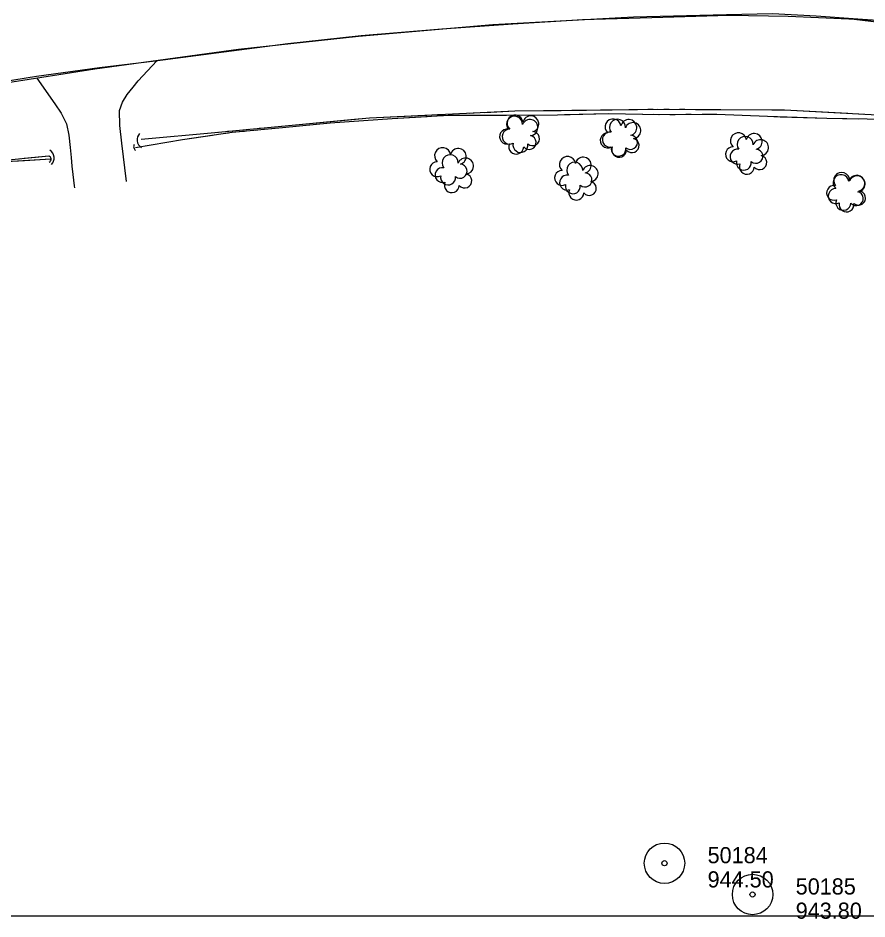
# Model space of a CAD drawing. Extents: x 353423 to 364002, y 127000 to 201942.
# Drawn here: x 360561.2 to 360876.3, y 132998.9 to 133333.3 of the extents above; entities that cross this region are included whole.
import ezdxf

# ---------------------------------------------------------------- set-up
doc = ezdxf.new("R2010")
doc.units = 0
for name, color, linetype in [('E_DTM_SlopeBottom', 7, 'Continuous'), ('E_DTM_SlopeTop', 7, 'Continuous'), ('E_FEN_Generic', 7, 'Continuous'), ('E_LAND_TreeLine', 7, 'Continuous'), ('E_MISCPROP', 7, 'Continuous'), ('E_RDWY_AsphConc', 7, 'Continuous'), ('E_STRUCT_WingWall', 7, 'Continuous')]:
    doc.layers.add(name, color=color, linetype=linetype)

msp = doc.modelspace()

# ---------------------------------------------------------------- linework, layer by layer
at = {"layer": 'E_DTM_SlopeBottom'}
for centre, radius, start, end in [((360608.66, 133288.09), 3.28, 134.0085, 240.2481), ((360571.35, 133281.32), 3.31, 313.3618, 59.6013)]:
    msp.add_arc(centre, radius, start, end, dxfattribs=at)
for centre, major_axis, ratio, start_param, end_param in [((360605.29, 133285.4), (0.3, -1.42), 0.777012, 3.785288, 5.639518), ((360571.48, 133280.84), (2.04, 0.15), 0.739636, 5.356056, 7.210287)]:
    msp.add_ellipse(centre, major_axis=major_axis, ratio=ratio, start_param=start_param, end_param=end_param, dxfattribs=at)
at = {"layer": 'E_DTM_SlopeTop'}
for points in [[(361135.39, 133308.84), (361111.41, 133316.27), (361079.97, 133320.01), (361045.36, 133322.4), (360997.25, 133325.07), (360955.72, 133327.83), (360925.36, 133329.61), (360895.1, 133331.42), (360874.66, 133332.76), (360857.38, 133334.03), (360841.24, 133334.81), (360824.16, 133334.45), (360789.65, 133333.59), (360737.49, 133330.76), (360687.64, 133326.41), (360643.07, 133321.56), (360589.7, 133314.3), (360545.54, 133307.42)], [(360546.55, 133308.21), (360568.04, 133311.7), (360591.52, 133314.9), (360612.16, 133317.37), (360637.65, 133320.77), (360661.35, 133323.82), (360688.61, 133326.78), (360718.52, 133329.28), (360744.83, 133331.16), (360770.77, 133332.69), (360796.42, 133333.54), (360825.03, 133334.4), (360847, 133334.02), (360869.6, 133332.96)], [(360869.6, 133332.96), (360871.57, 133332.92), (360893.52, 133331.79), (360922.23, 133329.68), (360944.01, 133328.48), (360973.3, 133326.64), (361002.29, 133325.13), (361027.41, 133323.57), (361046.79, 133322.46), (361056.99, 133321.6)], [(360871.57, 133332.92), (360895.26, 133330.02), (360941.09, 133324.6), (360957.48, 133322.82), (360983.1, 133322.68), (361010.25, 133322.17), (361035.69, 133322.03), (361056.99, 133321.6)]]:
    msp.add_lwpolyline(points, dxfattribs=at)
at = {"layer": 'E_FEN_Generic'}
for centre, radius, start, end in [((360745.51, 133293.86), 2.97, 357.2821, 218.516), ((360745.68, 133294.26), 2.97, 7.0637, 228.2976), ((360751.53, 133294.01), 2.97, 284.7145, 167.6878), ((360751.23, 133292.62), 2.97, 274.9329, 157.9062), ((360782.05, 133292.87), 2.97, 7.0637, 228.2976), ((360783.69, 133292.72), 2.97, 357.2821, 218.516), ((360787.9, 133292.62), 2.97, 284.7145, 167.6878), ((360789.41, 133291.48), 2.97, 274.9329, 157.9062), ((360742.71, 133289.27), 2.78, 80.253, 288.026), ((360743.7, 133289.27), 2.78, 90.0346, 297.8076), ((360750.92, 133287.1), 2.61, 219.6382, 77.5708), ((360752.16, 133288.53), 2.61, 229.4197, 87.3523), ((360780.07, 133287.88), 2.78, 90.0346, 297.8076), ((360780.9, 133288.13), 2.78, 80.253, 288.026), ((360788.53, 133287.14), 2.61, 229.4197, 87.3523), ((360828.58, 133287.72), 2.97, 7.0637, 228.2976), ((360831.08, 133286.4), 2.97, 357.2821, 218.516), ((360834.42, 133287.47), 2.97, 284.7145, 167.6878), ((360746.13, 133285.54), 2.78, 156.93, 357.9411), ((360747.7, 133286.17), 2.78, 166.7116, 7.7226), ((360789.11, 133285.96), 2.61, 219.6382, 77.5708), ((360836.8, 133285.16), 2.97, 274.9329, 157.9062), ((360718.8, 133282.18), 2.97, 7.0637, 228.2976), ((360724.65, 133281.93), 2.97, 284.7145, 167.6878), ((360784.08, 133284.78), 2.78, 166.7116, 7.7226), ((360784.32, 133284.4), 2.78, 156.93, 357.9411), ((360826.6, 133282.72), 2.78, 90.0346, 297.8076), ((360828.28, 133281.81), 2.78, 80.253, 288.026), ((360835.06, 133281.98), 2.61, 229.4197, 87.3523), ((360716.82, 133277.18), 2.78, 90.0346, 297.8076), ((360721.6, 133279.57), 2.97, 357.2821, 218.516), ((360727.32, 133278.33), 2.97, 274.9329, 157.9062), ((360765.14, 133278.93), 2.97, 7.0637, 228.2976), ((360767.82, 133276.8), 2.97, 357.2821, 218.516), ((360770.98, 133278.68), 2.97, 284.7145, 167.6878), ((360830.6, 133279.62), 2.78, 166.7116, 7.7226), ((360836.49, 133279.65), 2.61, 219.6382, 77.5708), ((360718.8, 133274.98), 2.78, 80.253, 288.026), ((360725.29, 133276.44), 2.61, 229.4197, 87.3523), ((360763.16, 133273.94), 2.78, 90.0346, 297.8076), ((360773.54, 133275.56), 2.97, 274.9329, 157.9062), ((360831.7, 133278.08), 2.78, 156.93, 357.9411), ((360866.9, 133273), 2.97, 357.2821, 218.516), ((360720.83, 133274.09), 2.78, 166.7116, 7.7226), ((360727.01, 133272.82), 2.61, 219.6382, 77.5708), ((360765.02, 133272.22), 2.78, 80.253, 288.026), ((360771.62, 133273.2), 2.61, 229.4197, 87.3523), ((360866.66, 133272.18), 2.97, 7.0637, 228.2976), ((360872.51, 133271.93), 2.97, 284.7145, 167.6878), ((360872.62, 133271.76), 2.97, 274.9329, 157.9062), ((360722.22, 133271.25), 2.78, 156.93, 357.9411), ((360767.16, 133270.84), 2.78, 166.7116, 7.7226), ((360768.44, 133268.48), 2.78, 156.93, 357.9411), ((360773.24, 133270.05), 2.61, 219.6382, 77.5708), ((360864.1, 133268.41), 2.78, 80.253, 288.026), ((360864.68, 133267.19), 2.78, 90.0346, 297.8076), ((360872.31, 133266.25), 2.61, 219.6382, 77.5708), ((360873.14, 133266.45), 2.61, 229.4197, 87.3523), ((360867.52, 133264.68), 2.78, 156.93, 357.9411), ((360868.69, 133264.09), 2.78, 166.7116, 7.7226)]:
    msp.add_arc(centre, radius, start, end, dxfattribs=at)
at = {"layer": 'E_LAND_TreeLine'}
msp.add_line((360000, 133000), (364000, 133000), dxfattribs=at)
msp.add_line((360000, 133000), (364000, 133000), dxfattribs=at)
at = {"layer": 'E_MISCPROP'}
for points in [[(360601.5, 133272.66), (360599.76, 133286.85), (360599.07, 133293.41), (360598.96, 133298.9), (360600, 133302.09), (360601.69, 133304.86), (360603.97, 133307.62), (360605.88, 133309.94), (360612.79, 133317.44)], [(360568.21, 133310.95), (360574.93, 133301.44), (360577.24, 133297.93), (360579.23, 133293.96), (360580.08, 133289.75), (360580.55, 133285.28), (360580.94, 133281.48), (360581.19, 133278.27), (360581.6, 133275.25), (360582.08, 133271.05), (360582.17, 133270.27)]]:
    msp.add_lwpolyline(points, dxfattribs=at)
at = {"layer": 'E_RDWY_AsphConc'}
for centre, radius in [((360801.14, 133019.55), 7.5), ((360801.14, 133019.55), 0.96), ((360833.84, 133007.94), 7.5), ((360833.84, 133007.94), 0.96)]:
    msp.add_circle(centre, radius, dxfattribs=at)
at = {"layer": 'E_STRUCT_WingWall'}
for points in [[(360606.94, 133288.26), (360634.34, 133290.81), (360691.69, 133296.24), (360745.55, 133298.79), (360798.55, 133299.46), (360845.74, 133299.21), (360887.06, 133296.96), (360911.75, 133295.33), (360912.11, 133302.54)], [(360795.02, 133299.42), (360796.98, 133299.44)], [(360800.88, 133299.45), (360802.84, 133299.44)], [(360806.74, 133299.42), (360808.7, 133299.41)], [(360812.6, 133299.39), (360840.93, 133299.24)], [(360604.78, 133285.22), (360622.26, 133288.17), (360640.72, 133290.87), (360659.39, 133292.64), (360677.08, 133294.4), (360700.03, 133295.97), (360720.85, 133297.19), (360742.51, 133297.24), (360761.42, 133297.4), (360780.37, 133297.81), (360799.31, 133297.5), (360820.61, 133297.61), (360839.39, 133296.84), (360861.35, 133296.07), (360883.82, 133295.78)], [(360684.15, 133294.89), (360700.03, 133295.97), (360713.09, 133296.73)], [(360684.74, 133295.58), (360691.69, 133296.24), (360713.01, 133297.25)], [(360716.91, 133297.44), (360718.87, 133297.53)], [(360717.08, 133296.97), (360719.08, 133297.08)], [(360722.77, 133297.71), (360724.72, 133297.81)], [(360723.08, 133297.19), (360725.08, 133297.2)], [(360728.62, 133297.99), (360730.57, 133298.08)], [(360729.08, 133297.21), (360731.08, 133297.21)], [(360734.48, 133298.27), (360745.55, 133298.79), (360762.79, 133299.01)], [(360735.08, 133297.23), (360742.51, 133297.24), (360761.42, 133297.4), (360764.08, 133297.46)], [(360762.79, 133299.01), (360791.11, 133299.37)], [(360764.08, 133297.46), (360780.37, 133297.81), (360793.07, 133297.61)], [(360797.07, 133297.54), (360799.07, 133297.51)], [(360803.07, 133297.52), (360805.07, 133297.53)], [(360809.07, 133297.55), (360811.07, 133297.56)], [(360815.07, 133297.58), (360820.61, 133297.61), (360839.39, 133296.84), (360844.05, 133296.67)], [(360840.93, 133299.24), (360845.74, 133299.21), (360869.22, 133297.93)], [(360844.05, 133296.67), (360861.35, 133296.07), (360873.04, 133295.92)], [(360873.13, 133297.72), (360875.08, 133297.61)], [(360655.27, 133292.25), (360659.39, 133292.64), (360677.08, 133294.4), (360684.15, 133294.89)], [(360656.54, 133292.91), (360684.74, 133295.58)], [(360604.78, 133285.22), (360622.26, 133288.17), (360633.41, 133289.8)], [(360606.94, 133288.26), (360634.34, 133290.81), (360635.15, 133290.88)], [(360637.37, 133290.38), (360639.35, 133290.67)], [(360639.04, 133291.25), (360640.98, 133291.44)], [(360643.33, 133291.12), (360645.32, 133291.31)], [(360644.87, 133291.8), (360646.82, 133291.99)], [(360649.3, 133291.69), (360651.29, 133291.88)], [(360650.71, 133292.36), (360652.65, 133292.54)], [(360036.36, 133104.77), (360045.69, 133114.1), (360058.06, 133121.63), (360077.94, 133132.55), (360095.72, 133140.96), (360126.12, 133152.35), (360149.6, 133163.2), (360178.68, 133174.55), (360205.12, 133184.78), (360240.39, 133198.28), (360262.78, 133206.61), (360296.82, 133217.99), (360317.55, 133225.39), (360343.72, 133233.38), (360370.17, 133241.22), (360404.55, 133250.27), (360428.05, 133255.92), (360457.14, 133261.65), (360482.65, 133266.99), (360508.44, 133271.29), (360539.45, 133277.74), (360546.12, 133278.91), (360556.89, 133280.01), (360573.39, 133280.97)], [(360534.87, 133276.79), (360539.45, 133277.74), (360546.12, 133278.91), (360556.89, 133280.01), (360563.6, 133280.4)], [(360547.6, 133279.62), (360572.66, 133282.11)], [(360561.7, 133281.02), (360562.33, 133281.09)], [(360563.58, 133281.21), (360572.66, 133282.11)], [(360563.6, 133280.4), (360573.39, 133280.97)]]:
    msp.add_lwpolyline(points, dxfattribs=at)

# ---------------------------------------------------------------- texts
at = {"layer": 'E_RDWY_AsphConc'}
for s, p in [('50184', (360817.14, 133019.55)), ('944.50', (360817.14, 133010.55)), ('50185', (360849.84, 133007.94)), ('943.80', (360849.84, 132998.94))]:
    msp.add_text(s, height=6, dxfattribs=at).set_placement(p)

doc.saveas('drawing.dxf')
